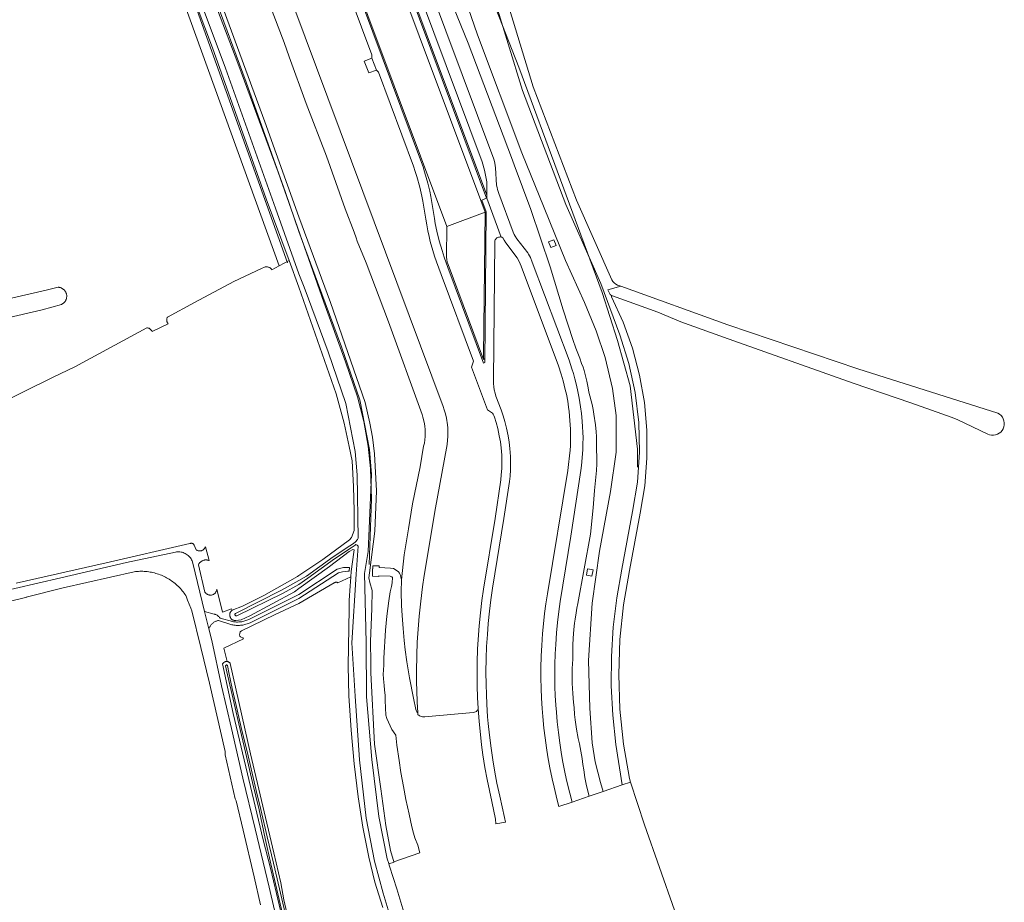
# Model space of a CAD drawing. Header units: metres. Extents: x 250001 to 257773, y 598992 to 609118.
# Tile 266 of 656: x 254890 to 255279, y 599622 to 599971. Entities that reach past the tile are written whole.
import ezdxf
from ezdxf.lldxf.tags import DXFTag

# ---------------------------------------------------------------- set-up
doc = ezdxf.new("R2010")
doc.units = ezdxf.units.M
for name, color, linetype, lineweight in [('B-WE-GR-BOUWLAND-GV', 252, 'Continuous', 13), ('B-WE-GR-GRAS-GV', 252, 'Continuous', 13), ('B-WE-GR-GROENVOORZIENING-GV', 252, 'Continuous', 18), ('B-WE-GW-TALUD_KRUIN-G', 252, 'Continuous', 18), ('B-WE-KG-GRENS_PERCEEL-G', 150, 'KG-PERCEEL', 18), ('B-WE-OG-WATER-GV', 252, 'Continuous', 18), ('B-WE-OG-WATER_SLOOT-GV', 252, 'Continuous', 18), ('B-WE-VH-VERHARDING_GESLOTEN-GV', 252, 'Continuous', 18), ('B-WE-VH-VERHARDING_GRASBETONSTEEN-GV', 252, 'Continuous', 18), ('B-WE-VH-VERHARDING_HALFVERHARDING-GV', 252, 'Continuous', 18), ('B-WE-VH-VERHARDING_OPEN-GV', 252, 'Continuous', 18), ('X-XX-AL-REFERENTIE-G', 7, 'Continuous', 18)]:
    doc.layers.add(name, color=color, linetype=linetype, lineweight=lineweight)
doc.styles.get("Standard").update_dxf_attribs({"font": 'NLCS-ISO.ttf'})
tags = doc.linetypes.add('KG-PERCEEL', pattern='A,5.5,-2,["P",Standard,S=1.8,R=0,X=-0.5,Y=-0.9],-2,5.5,-2,[5,NLCS.SHX,S=0.75,R=0,X=0,Y=0],-2', length=19).pattern_tags.tags
tags[6] = DXFTag(74, 10)

# ---------------------------------------------------------------- blocks, each defined once
blk = doc.blocks.new('BS2021-132-Xref-KAD-20210617')
at = {"layer": 'B-WE-KG-GRENS_PERCEEL-G', "flags": 128}
for points in [[(254990.49, 600194.03), (255018, 600128), (255087, 599952), (255120, 599863), (255126, 599844), (255131, 599826), (255134, 599801), (255134, 599799.433), (255134, 599793.851)], [(255027.791, 599755.457), (255028.713, 599781.249), (255028.285, 599793.413), (255027.429, 599802.184), (255025.718, 599812.024), (255023.151, 599821.65), (255018.445, 599835.555), (255009.888, 599859.086), (254991.84, 599910.523), (254975.848, 599953.673), (254951.69, 600017.089), (254927.871, 600078.365), (254913.111, 600116.657), (254895.599, 600159.034)], [(254909.432, 600105.863), (254911.312, 600101.11), (254951.475, 599997.779), (254995.518, 599874.685)]]:
    blk.add_lwpolyline(points, dxfattribs=at)
blk = doc.blocks.new('BS2021-132-Xref-BGT-GRIJS-20210617-aangepast')
at = {"layer": 'B-WE-GR-BOUWLAND-GV', "flags": 128}
for points in [[(254844.203, 599851.091), (254900.045, 599863.867), (254904.68, 599865.052), (254904.719, 599865.05), (254904.957, 599865.031), (254905.194, 599864.996), (254905.428, 599864.946), (254905.657, 599864.88), (254905.882, 599864.799), (254906.101, 599864.702), (254906.313, 599864.592), (254906.517, 599864.467), (254906.713, 599864.33), (254906.898, 599864.179), (254907.074, 599864.016), (254907.238, 599863.842), (254907.39, 599863.657), (254907.529, 599863.463), (254907.655, 599863.26), (254907.767, 599863.049), (254907.865, 599862.83), (254907.948, 599862.606), (254908.015, 599862.377), (254908.068, 599862.144), (254908.104, 599861.907), (254908.125, 599861.669), (254908.13, 599861.43), (254908.118, 599861.191), (254908.091, 599860.954), (254908.048, 599860.718), (254907.989, 599860.486), (254907.915, 599860.259), (254907.826, 599860.037), (254907.722, 599859.822), (254907.604, 599859.614), (254907.473, 599859.414), (254907.328, 599859.224), (254907.171, 599859.043), (254907.003, 599858.874), (254906.823, 599858.716), (254906.633, 599858.571), (254906.434, 599858.438), (254906.227, 599858.319), (254906.012, 599858.215), (254898.447, 599856.145), (254846.728, 599844.109)], [(254868.664, 599812.448), (254891.274, 599823.852), (254902.752, 599829.455), (254911.317, 599833.537), (254939.757, 599849.003), (254939.947, 599848.994), (254940.137, 599848.968), (254940.323, 599848.927), (254940.506, 599848.871), (254940.683, 599848.799), (254940.854, 599848.713), (254941.018, 599848.613), (254941.173, 599848.5), (254941.318, 599848.374), (254941.452, 599848.236), (254941.575, 599848.088), (254941.685, 599847.93), (254941.782, 599847.764), (254941.865, 599847.589), (254941.882, 599847.543), (254948.213, 599850.635), (254948.103, 599850.796), (254948.003, 599850.97), (254947.916, 599851.152), (254947.844, 599851.339), (254947.786, 599851.53), (254947.744, 599851.725), (254947.717, 599851.922), (254947.705, 599852.12), (254947.71, 599852.317), (254947.73, 599852.513), (254947.765, 599852.706), (254947.816, 599852.895), (254947.882, 599853.078), (254947.944, 599853.218), (254958.699, 599859.049), (254974.258, 599867.274), (254985.134, 599872.421), (254986.385, 599873.023), (254986.586, 599873.071), (254986.79, 599873.103), (254986.995, 599873.12), (254987.202, 599873.12), (254987.408, 599873.105), (254987.612, 599873.074), (254987.813, 599873.027), (254988.01, 599872.964), (254988.201, 599872.887), (254988.386, 599872.795), (254988.563, 599872.688), (254988.731, 599872.569), (254988.89, 599872.437), (254989.038, 599872.293), (254989.174, 599872.138), (254989.299, 599871.972), (254992.198, 599873.518), (254947.412, 599997.177)]]:
    blk.add_lwpolyline(points, dxfattribs=at)
at = {"layer": 'B-WE-GR-GRAS-GV', "flags": 128}
for points in [[(254947.412, 599997.177), (254992.198, 599873.518), (254996.08, 599875.589), (254986.981, 599900.04), (254965.859, 599959.713), (254950.636, 600000)], [(254970.629, 600049.052), (255057.053, 599817.933), (255057.511, 599816.597), (255057.97, 599815.041), (255058.391, 599813.3), (255058.786, 599810.675), (255058.876, 599809.399), (255058.922, 599807.93), (255058.89, 599806.079), (255058.786, 599804.534), (255058.6, 599802.907), (255058.368, 599801.459), (255053.995, 599777.888), (255049.586, 599751.027), (255048.919, 599746.598), (255048.188, 599740.918), (255047.563, 599734.95), (255047.147, 599729.884), (255046.833, 599724.742), (255046.623, 599719.505), (255046.518, 599713.072), (255046.539, 599708.983), (255046.609, 599705.522), (255046.77, 599701.102), (255047.005, 599696.767), (255047.052, 599696.041), (255047.404, 599695.792), (255047.745, 599695.602), (255048.858, 599695.248), (255049.193, 599695.209), (255049.806, 599695.213), (255068.944, 599696.892), (255069.517, 599696.983), (255069.887, 599697.133), (255070.219, 599697.355), (255070.501, 599697.638), (255070.721, 599697.971), (255070.871, 599698.342), (255070.916, 599698.535), (255070.691, 599702.869), (255070.543, 599707.497), (255070.492, 599712.411), (255070.539, 599716.86), (255070.702, 599721.937), (255070.901, 599725.75), (255071.29, 599731.104), (255071.797, 599736.337), (255072.387, 599741.247), (255073.011, 599745.652), (255077.579, 599773.551), (255079.85, 599788.842), (255080.064, 599790.889), (255080.231, 599793.383), (255080.289, 599795.4), (255080.278, 599797.274), (255080.222, 599798.621), (255079.988, 599801.535), (255079.685, 599803.911), (255079.268, 599806.338), (255078.643, 599809.162), (255077.984, 599811.586), (255077.321, 599813.679), (255077.069, 599814.378), (255076.829, 599814.819), (255076.519, 599815.214), (255076.147, 599815.551), (255074.621, 599816.54), (255068.319, 599833.397), (255069.024, 599835.795), (255056.216, 599870.052), (255054.365, 599875.101), (255053.634, 599877.309), (255052.961, 599879.511), (255051.983, 599883.093), (255051.508, 599885.049), (255051.009, 599887.323), (255050.549, 599889.681), (255050.168, 599891.913), (255049.58, 599895.869), (255049.019, 599899.062), (255048.616, 599901.046), (255047.775, 599904.654), (255046.621, 599908.837), (255046.028, 599910.749), (255045.294, 599912.944), (255031.429, 599950.11), (255030.621, 599950.917), (255027.623, 599949.796), (255025.872, 599954.48), (255028.869, 599955.6), (255028.856, 599956.991), (254992.788, 600053.454)], [(254994.764, 600058.151), (255048.116, 599915.457), (255049.093, 599912.628), (255049.702, 599910.712), (255050.371, 599908.436), (255050.973, 599906.196), (255051.739, 599902.989), (255052.166, 599900.959), (255052.608, 599898.597), (255053.595, 599892.233), (255053.953, 599890.232), (255054.567, 599887.245), (255055.509, 599883.358), (255056.607, 599879.512), (255057.442, 599876.917), (255058.896, 599872.877), (255073.034, 599835.062), (255073.503, 599835.237), (255074.139, 599894.815), (255072.375, 599899.535), (255071.906, 599899.36), (255073.638, 599894.727), (255073.043, 599837.91), (255073.082, 599837.313), (255073.175, 599836.595), (255073.017, 599836.536), (255058.991, 599874.049), (255058.71, 599874.94), (255058.504, 599875.955), (255058.409, 599876.96), (255058.521, 599889.073), (254996.065, 600056.11)], [(254984.922, 599986.093), (254994.137, 599961.784), (254996.159, 599956.135), (255002.91, 599937.666), (255010.961, 599916.844), (255018.233, 599896.089), (255021.878, 599886.779), (255022.659, 599884.589), (255023.086, 599883.288), (255026.625, 599874.68), (255035.418, 599851.307), (255048.745, 599814.691), (255049.076, 599813.667), (255049.456, 599812.228), (255049.71, 599810.973), (255049.847, 599810.057), (255049.961, 599808.734), (255049.995, 599807.406), (255049.949, 599806.079), (255049.823, 599804.757), (255049.618, 599803.444), (255049.334, 599802.147), (255047.959, 599793.976), (255044.979, 599779.367), (255043.285, 599769.514), (255041.604, 599759.187), (255040.528, 599749.334), (255040.452, 599744.664), (255040.614, 599739.26), (255040.817, 599735.265), (255041.191, 599730.082), (255041.643, 599725.397), (255042.059, 599721.658), (255042.669, 599716.954), (255043.698, 599710.607), (255045.264, 599702.515), (255046.223, 599698.097), (255046.688, 599697.148), (255047.005, 599696.767), (255046.77, 599701.102), (255046.609, 599705.522), (255046.539, 599708.983), (255046.518, 599713.072), (255046.623, 599719.505), (255046.833, 599724.742), (255047.147, 599729.884), (255047.563, 599734.95), (255048.188, 599740.918), (255048.919, 599746.598), (255049.586, 599751.027), (255053.995, 599777.888), (255058.368, 599801.459), (255058.6, 599802.907), (255058.786, 599804.534), (255058.89, 599806.079), (255058.922, 599807.93), (255058.876, 599809.399), (255058.786, 599810.675), (255058.391, 599813.3), (255057.97, 599815.041), (255057.511, 599816.597), (255057.053, 599817.933), (254970.629, 600049.052)], [(254965.853, 599986.915), (254986.515, 599930.484), (255000, 599892.83), (255012.511, 599859.011), (255026.158, 599819.533), (255028.107, 599811.237), (255029.065, 599805.808), (255029.863, 599799.21), (255030.709, 599784.559), (255030.075, 599768.535), (255027.922, 599752.156), (255027.654, 599750.117), (255027.998, 599748.355), (255028.985, 599745.196), (255028.897, 599738.023), (255028.372, 599724.998), (255028.418, 599716.477), (255028.44, 599712.553), (255029.853, 599684.352), (255032.347, 599666.752), (255034.438, 599652.159), (255036.222, 599642.4), (255036.506, 599641.44), (255037.391, 599638.442), (255037.548, 599637.911), (255047.864, 599641.434), (255047.012, 599644.485), (255045.842, 599647.376), (255045.296, 599649.202), (255044.689, 599651.685), (255043.555, 599656.668), (255042.327, 599662.492), (255041.328, 599667.611), (255040.326, 599673.218), (255039.592, 599677.915), (255038.764, 599684.008), (255038.32, 599687.927), (255036.699, 599690.146), (255034.718, 599694.548), (255034.429, 599695.882), (255034.118, 599701.684), (255034.051, 599703.708), (255033.889, 599705.722), (255033.683, 599707.719), (255033.537, 599708.803), (255033.315, 599711.978), (255033.577, 599715.628), (255033.537, 599718.326), (255034.293, 599729.503), (255034.814, 599734.961), (255035.591, 599741.087), (255036.112, 599744.641), (255036.587, 599746.733), (255036.845, 599748.109), (255037.039, 599750.258), (255036.71, 599750.569), (255036.362, 599750.739), (255036.033, 599750.804), (255031.586, 599750.979), (255031.574, 599750.684), (255029.053, 599750.783), (255029.101, 599752.01), (255029.103, 599752.069), (255029.135, 599752.869), (255029.166, 599753.668), (255029.17, 599753.763), (255029.22, 599754.95), (255031.738, 599754.851), (255031.712, 599754.175), (255036.272, 599753.995), (255037.353, 599753.782), (255038.498, 599753.224), (255039.326, 599752.509), (255039.753, 599751.964), (255040.049, 599751.451), (255040.528, 599749.334), (255041.604, 599759.187), (255043.285, 599769.514), (255044.979, 599779.367), (255047.959, 599793.976), (255049.334, 599802.147), (255049.618, 599803.444), (255049.823, 599804.757), (255049.949, 599806.079), (255049.995, 599807.406), (255049.961, 599808.734), (255049.847, 599810.057), (255049.71, 599810.973), (255049.456, 599812.228), (255049.076, 599813.667), (255048.745, 599814.691), (255035.418, 599851.307), (255026.625, 599874.68), (255023.086, 599883.288), (255022.659, 599884.589), (255021.878, 599886.779), (255018.233, 599896.089), (255010.961, 599916.844), (255002.91, 599937.666), (254996.159, 599956.135), (254994.137, 599961.784), (254984.922, 599986.093)]]:
    blk.add_lwpolyline(points, dxfattribs=at)
for points in [[(254982.944, 600132.08), (254968.031, 600125.905), (254974.512, 600110.071), (254981.243, 600093.454), (254988.075, 600076.399), (254994.527, 600060.117), (254996.065, 600056.11), (255058.521, 599889.073), (255073.638, 599894.727), (255071.906, 599899.36), (255011.183, 600061.762), (255009.543, 600066.035), (255003.069, 600082.373), (254996.213, 600099.485), (254989.461, 600116.158)], [(254985.254, 600133.036), (254982.944, 600132.08), (254989.461, 600116.158), (254996.213, 600099.485), (255003.069, 600082.373), (255009.543, 600066.035), (255011.183, 600061.762), (255071.906, 599899.36), (255072.375, 599899.535), (255074.248, 599900.235), (255012.573, 600065.163), (255006.138, 600081.422), (254998.635, 600100.165), (254991.417, 600117.981)]]:
    blk.add_lwpolyline(points, close=True, dxfattribs=at)
at = {"layer": 'B-WE-GR-GROENVOORZIENING-GV', "flags": 128}
for points in [[(254878.32, 599743.77), (254905.823, 599750.131), (254931.833, 599756.205), (254951.101, 599760.314), (254951.545, 599760.391), (254951.994, 599760.434), (254952.445, 599760.441), (254952.895, 599760.415), (254953.341, 599760.353), (254953.782, 599760.257), (254954.214, 599760.128), (254954.635, 599759.966), (254955.042, 599759.772), (254955.432, 599759.547), (254955.805, 599759.293), (254956.156, 599759.011), (254956.485, 599758.703), (254956.789, 599758.37), (254957.067, 599758.015), (254957.317, 599757.639), (254957.536, 599757.246), (254957.725, 599756.836), (254958.006, 599755.98), (254962.691, 599736.788), (254966.503, 599735.828), (254966.668, 599735.779), (254966.912, 599735.693), (254967.15, 599735.592), (254967.38, 599735.476), (254967.604, 599735.347), (254967.819, 599735.203), (254968.025, 599735.047), (254968.22, 599734.878), (254968.405, 599734.698), (254968.578, 599734.506), (254968.74, 599734.304), (254968.831, 599734.173), (254973.696, 599732.857), (254974.081, 599732.792), (254974.495, 599732.739), (254974.911, 599732.701), (254975.329, 599732.68), (254975.747, 599732.674), (254976.164, 599732.685), (254976.581, 599732.711), (254976.997, 599732.753), (254977.411, 599732.811), (254977.822, 599732.885), (254978.23, 599732.975), (254980.11, 599733.735), (255000, 599743.622), (255015.124, 599753.53), (255017.572, 599754.187), (255019.975, 599754.262), (255019.928, 599752.745), (255019.367, 599752.756), (255017.179, 599752.55), (255015.712, 599752.145), (255000, 599741.984), (254980.695, 599732.356), (254980.293, 599732.187), (254979.885, 599732.033), (254979.471, 599731.894), (254979.052, 599731.771), (254978.63, 599731.662), (254978.203, 599731.57), (254977.774, 599731.493), (254977.342, 599731.431), (254976.908, 599731.386), (254976.473, 599731.357), (254976.037, 599731.343), (254975.6, 599731.346), (254975.164, 599731.365), (254974.729, 599731.399), (254974.296, 599731.449), (254973.865, 599731.516), (254973.452, 599731.595), (254968.199, 599733.282), (254967.945, 599733.228), (254967.672, 599733.155), (254967.404, 599733.066), (254967.141, 599732.962), (254966.885, 599732.843), (254966.636, 599732.71), (254966.394, 599732.563), (254966.162, 599732.403), (254965.939, 599732.229), (254965.726, 599732.044), (254965.523, 599731.846), (254965.333, 599731.638), (254965.154, 599731.419), (254964.988, 599731.19), (254964.835, 599730.953), (254964.696, 599730.707), (254964.572, 599730.453), (254964.461, 599730.193), (254964.366, 599729.927), (254965.473, 599725.394), (254969.356, 599707.448), (254973.365, 599690.61), (254977.818, 599670.968), (254982.665, 599650.92), (254988.228, 599627.82), (254992.788, 599607.875)], [(254993.219, 599616.326), (254991.079, 599625.329), (254988.691, 599635.327), (254985.824, 599646.587), (254973.977, 599696.512), (254969.783, 599716.158), (254969.873, 599716.301), (254969.976, 599716.436), (254970.091, 599716.56), (254970.217, 599716.672), (254970.353, 599716.773), (254970.498, 599716.859), (254970.651, 599716.932), (254970.81, 599716.99), (254970.973, 599717.033), (254971.141, 599717.06), (254971.309, 599717.071), (254971.478, 599717.067), (254971.557, 599717.057), (254970.31, 599722.37), (254978.113, 599726.025), (254977.782, 599726.454), (254977.199, 599726.625), (254976.942, 599726.84), (254976.665, 599727.105), (254976.538, 599727.618), (254976.568, 599728.192), (254976.795, 599728.748), (254977.241, 599729.152), (254981.42, 599731.225), (254990.569, 599735.613), (255000, 599739.988), (255013.986, 599748.153), (255014.096, 599748.234), (255014.215, 599748.302), (255014.341, 599748.355), (255014.473, 599748.393), (255014.608, 599748.415), (255014.744, 599748.422), (255014.88, 599748.413), (255015.015, 599748.387), (255015.146, 599748.347), (255015.27, 599748.291), (255015.382, 599748.225), (255020.494, 599750.48), (255020.633, 599752.642), (255021.693, 599760.234), (255021.852, 599761.186), (255021.266, 599761.34), (255019.937, 599760.586), (255012.049, 599754.592), (255000, 599745.878), (254998.28, 599744.634), (254980.623, 599735.06), (254977.208, 599733.535), (254974.98, 599733.227), (254974.903, 599733.225), (254974.713, 599733.233), (254974.524, 599733.257), (254974.337, 599733.296), (254974.155, 599733.351), (254973.977, 599733.421), (254973.807, 599733.506), (254973.644, 599733.604), (254973.489, 599733.716), (254973.345, 599733.841), (254973.212, 599733.977), (254973.09, 599734.124), (254972.981, 599734.28), (254972.886, 599734.446), (254972.805, 599734.618), (254972.739, 599734.797), (254972.688, 599734.98), (254972.652, 599735.168), (254972.632, 599735.357), (254972.629, 599735.548), (254972.641, 599735.738), (254972.669, 599735.926), (254972.713, 599736.112), (254972.772, 599736.293), (254972.846, 599736.469), (254972.935, 599736.637), (254973.037, 599736.798), (254973.153, 599736.95), (254973.281, 599737.091), (254973.42, 599737.221), (254973.57, 599737.339), (254973.376, 599737.933), (254969.753, 599736.577), (254967.631, 599745.161), (254967.503, 599745.632), (254967.495, 599745.547), (254967.462, 599745.348), (254967.414, 599745.152), (254967.351, 599744.96), (254967.272, 599744.774), (254967.179, 599744.595), (254967.073, 599744.423), (254966.953, 599744.26), (254966.82, 599744.108), (254966.676, 599743.966), (254966.521, 599743.837), (254966.357, 599743.72), (254966.183, 599743.616), (254966.002, 599743.526), (254965.815, 599743.451), (254965.622, 599743.391), (254965.425, 599743.347), (254965.225, 599743.318), (254965.023, 599743.305), (254964.821, 599743.308), (254964.62, 599743.327), (254964.421, 599743.362), (254964.225, 599743.413), (254964.034, 599743.479), (254963.849, 599743.56), (254963.671, 599743.655), (254963.501, 599743.764), (254963.34, 599743.886), (254963.189, 599744.02), (254963.05, 599744.166), (254962.922, 599744.323), (254962.807, 599744.489), (254960.229, 599755.269), (254960.324, 599755.474), (254960.433, 599755.672), (254960.556, 599755.861), (254960.692, 599756.042), (254960.84, 599756.212), (254961.001, 599756.371), (254961.172, 599756.519), (254961.353, 599756.654), (254961.543, 599756.776), (254961.741, 599756.885), (254961.946, 599756.978), (254962.158, 599757.058), (254962.375, 599757.122), (254962.595, 599757.17), (254962.819, 599757.203), (254963.044, 599757.22), (254963.27, 599757.221), (254963.496, 599757.206), (254963.72, 599757.175), (254963.941, 599757.128), (254964.158, 599757.066), (254964.37, 599756.988), (254964.435, 599756.961), (254962.974, 599762.356), (254962.951, 599762.295), (254962.873, 599762.117), (254962.78, 599761.945), (254962.674, 599761.782), (254962.555, 599761.628), (254962.423, 599761.484), (254962.28, 599761.352), (254962.127, 599761.231), (254961.965, 599761.124), (254961.794, 599761.03), (254961.616, 599760.951), (254961.432, 599760.886), (254961.243, 599760.837), (254961.051, 599760.804), (254960.857, 599760.786), (254960.663, 599760.784), (254960.468, 599760.798), (254960.276, 599760.829), (254960.086, 599760.874), (254959.901, 599760.936), (254959.722, 599761.012), (254959.549, 599761.102), (254959.385, 599761.207), (254958.525, 599763.076), (254958.478, 599763.176), (254958.406, 599763.295), (254958.321, 599763.405), (254958.224, 599763.504), (254958.116, 599763.592), (254957.998, 599763.667), (254957.873, 599763.728), (254957.742, 599763.774), (254957.606, 599763.804), (254957.467, 599763.819), (254957.328, 599763.818), (254957.19, 599763.801), (254957.055, 599763.769), (254956.924, 599763.721), (254956.8, 599763.658), (254923.753, 599756.06), (254888.082, 599747.98)]]:
    blk.add_lwpolyline(points, dxfattribs=at)
at = {"layer": 'B-WE-GW-TALUD_KRUIN-G', "flags": 128}
for points in [[(255062.196, 599989.366), (255070.672, 599964.808), (255088.212, 599918.135), (255097.006, 599896.38), (255105.509, 599875.672), (255113.034, 599859.04), (255117.632, 599847.843), (255121.113, 599837.285), (255124.042, 599824.957), (255125.483, 599814.3), (255125.525, 599799.79), (255123.216, 599784.302), (255118.937, 599760.683), (255116.076, 599740.115), (255114.618, 599717.508), (255115.073, 599698.652), (255116.027, 599684.921), (255117.26, 599677.376), (255119.36, 599669.237), (255120.386, 599665.675)], [(255020.137, 600068.09), (255077.134, 599915.648), (255077.404, 599914.703), (255077.526, 599914.139), (255077.744, 599912.266), (255078.226, 599905.366), (255078.364, 599904.516), (255078.556, 599903.701), (255079.103, 599902.097), (255084.813, 599886.833), (255085.211, 599885.94), (255085.557, 599885.294), (255086.228, 599884.251), (255090.506, 599878.603), (255090.87, 599878.079), (255091.571, 599876.866), (255092.336, 599875.017), (255106.857, 599836.174), (255108.019, 599832.79), (255108.591, 599830.936), (255109.182, 599828.846), (255109.7, 599826.828), (255110.25, 599824.433), (255110.892, 599821.131), (255111.446, 599817.807), (255111.796, 599815.167), (255112.103, 599812.074), (255112.253, 599809.886), (255112.349, 599807.694), (255112.39, 599805.499), (255112.374, 599803.173), (255112.301, 599800.955), (255112.082, 599797.579), (255111.772, 599794.539), (255111.51, 599792.541), (255107.589, 599766.599), (255103.355, 599740.726), (255102.81, 599736.817), (255102.301, 599732.489), (255101.909, 599728.365), (255101.579, 599723.797), (255101.39, 599720.058), (255101.267, 599715.936), (255101.232, 599712.153), (255101.304, 599707.02), (255101.429, 599703.582), (255101.637, 599699.811), (255101.84, 599697.017), (255102.178, 599693.252), (255102.655, 599688.954), (255103.194, 599684.912), (255103.909, 599680.346), (255104.46, 599677.236), (255105.369, 599672.658), (255106.037, 599669.619), (255107.162, 599664.958), (255108.085, 599661.473)], [(255073.638, 599894.727), (255071.906, 599899.36), (255011.183, 600061.762), (255009.543, 600066.035), (255003.069, 600082.373), (254996.213, 600099.485), (254989.461, 600116.158), (254982.944, 600132.08)], [(254985.525, 600133.691), (254992.239, 600117.289), (254998.996, 600100.606), (255005.856, 600083.483), (255012.334, 600067.135), (255013.993, 600062.813), (255074.344, 599901.406)], [(255047.005, 599696.767), (255046.77, 599701.102), (255046.609, 599705.522), (255046.539, 599708.983), (255046.518, 599713.072), (255046.623, 599719.505), (255046.833, 599724.742), (255047.147, 599729.884), (255047.563, 599734.95), (255048.188, 599740.918), (255048.919, 599746.598), (255049.586, 599751.027), (255053.995, 599777.888), (255058.368, 599801.459), (255058.6, 599802.907), (255058.786, 599804.534), (255058.89, 599806.079), (255058.922, 599807.93), (255058.876, 599809.399), (255058.786, 599810.675), (255058.391, 599813.3), (255057.97, 599815.041), (255057.511, 599816.597), (255057.053, 599817.933), (254970.629, 600049.052)]]:
    blk.add_lwpolyline(points, dxfattribs=at)
at = {"layer": 'B-WE-OG-WATER-GV', "flags": 128}
blk.add_lwpolyline([(255081.412, 599981.209), (255092.66, 599944.293), (255109.768, 599899.456), (255123.757, 599868.038), (255124.2, 599867.362), (255124.745, 599866.767), (255125.38, 599866.267), (255126.086, 599865.876), (255127.326, 599865.414), (255169.714, 599850.241), (255221.129, 599832.775), (255276.506, 599815.224), (255277.191, 599814.813), (255277.794, 599814.289), (255278.297, 599813.668), (255278.685, 599812.97), (255278.946, 599812.215), (255279.072, 599811.427), (255279.06, 599810.628), (255278.91, 599809.844), (255278.626, 599809.097), (255278.217, 599808.411), (255277.695, 599807.806), (255277.077, 599807.301), (255276.38, 599806.91), (255275.626, 599806.646), (255274.838, 599806.517), (255274.04, 599806.526), (255273.255, 599806.674), (255272.507, 599806.955), (255260.437, 599812.732), (255259.431, 599813.17), (255258.409, 599813.571), (255242.136, 599819.28), (255219.258, 599827.074), (255167.964, 599845.241), (255151.125, 599851.315), (255141.995, 599855.153), (255124.031, 599861.667), (255123.855, 599861.628), (255123.726, 599861.477), (255123.719, 599861.279), (255128.294, 599851.237), (255131.987, 599840.891), (255134.789, 599830.27), (255136.681, 599819.449), (255137.649, 599808.507), (255137.686, 599797.522), (255136.793, 599786.574), (255134.974, 599775.741), (255130.733, 599753.057), (255128.389, 599739.462), (255126.979, 599725.738), (255126.511, 599711.95), (255126.986, 599698.162), (255128.403, 599684.439), (255130.755, 599670.845), (255131.232, 599669.379), (255136.72, 599652.541), (255184.164, 599517.499)], dxfattribs=at)
at = {"layer": 'B-WE-OG-WATER_SLOOT-GV', "flags": 128}
for points in [[(254997.768, 599599.218), (254988.927, 599637.048), (254986.622, 599647.093), (254984.234, 599658.473), (254981.682, 599669.174), (254978.881, 599681.203), (254976.17, 599692.398), (254974.704, 599698.714), (254973.212, 599705.538), (254971.782, 599711.811), (254971.008, 599715.351), (254971.021, 599715.439), (254971.054, 599715.51), (254971.101, 599715.572), (254971.16, 599715.624), (254971.227, 599715.662), (254971.301, 599715.686), (254971.379, 599715.694), (254971.456, 599715.686), (254971.53, 599715.663), (254971.598, 599715.625), (254971.657, 599715.574), (254971.681, 599715.542), (254972.297, 599712.716), (254973.646, 599706.432), (254975.125, 599699.659), (254977.48, 599689.233), (254979.514, 599681.42), (254983.122, 599666.109), (254984.927, 599658.519), (254987.409, 599647.776), (254989.9, 599637.275), (254998.739, 599599.455)], [(255040.106, 599603.125), (255033.275, 599625.473), (255029.902, 599638.176), (255026.547, 599655.184), (255023.964, 599678.179), (255022.213, 599703.304), (255020.96, 599724.5), (255022.641, 599751.645), (255023.434, 599762.606), (255023.084, 599763.006), (255022.574, 599763.305), (255022.204, 599763.016), (255020.724, 599761.97), (255014.031, 599757.686), (255003.555, 599750.036), (255000, 599747.462), (254993.729, 599744.062), (254975.378, 599735.102), (254975.268, 599735.105), (254975.159, 599735.124), (254975.054, 599735.159), (254974.955, 599735.209), (254974.865, 599735.272), (254974.784, 599735.348), (254974.715, 599735.434), (254974.66, 599735.53), (254974.644, 599735.653), (254974.652, 599735.795), (254974.719, 599735.918), (254974.858, 599736.019), (254974.962, 599736.077), (254993.089, 599745.307), (255000, 599749.054), (255003.024, 599750.807), (255013.503, 599758.459), (255020.201, 599762.747), (255021.646, 599763.767), (255022.406, 599764.36), (255023.141, 599765.256), (255023.398, 599765.865), (255023.078, 599790.913), (255022.302, 599800.064), (255018.577, 599819.045), (255011.512, 599839.571), (255002.104, 599865.119), (255000, 599870.285), (254990.769, 599896.371), (254970.912, 599951.672), (254952.917, 600000)], [(254966.365, 599980.84), (254979.119, 599946.158), (254994.624, 599902.555), (255000, 599887.143), (255007.408, 599867.056), (255016.832, 599841.466), (255024.043, 599820.515), (255027.903, 599800.849), (255028.734, 599791.029), (255027.411, 599760.519), (255025.915, 599751.899), (255026.606, 599724.585), (255026.71, 599703.134), (255028.823, 599678.292), (255031.623, 599655.784), (255034.932, 599638.98), (255035.511, 599637.144), (255035.536, 599637.066), (255037.619, 599637.669), (255037.571, 599637.832), (255037.548, 599637.911), (255037.391, 599638.442), (255036.506, 599641.44), (255036.222, 599642.4), (255034.438, 599652.159), (255032.347, 599666.752), (255029.853, 599684.352), (255028.44, 599712.553), (255028.418, 599716.477), (255028.372, 599724.998), (255028.897, 599738.023), (255028.985, 599745.196), (255027.998, 599748.355), (255027.654, 599750.117), (255027.922, 599752.156), (255030.075, 599768.535), (255030.709, 599784.559), (255029.863, 599799.21), (255029.065, 599805.808), (255028.107, 599811.237), (255026.158, 599819.533), (255012.511, 599859.011), (255000, 599892.83), (254986.515, 599930.484), (254965.853, 599986.915)], [(254950.636, 600000), (254965.859, 599959.713), (254986.981, 599900.04), (254996.08, 599875.589), (255000, 599865.053), (255014.668, 599822.926), (255017.875, 599811.277), (255019.885, 599802.028), (255021.06, 599796.377), (255021.523, 599786.269), (255021.844, 599776.602), (255021.823, 599768.843), (255020.837, 599766.073), (255020.04, 599765.147), (255009.405, 599757.376), (255000, 599751.122), (254999.381, 599750.711), (254986.129, 599743.147), (254977.664, 599739.006), (254973.57, 599737.339), (254973.42, 599737.221), (254973.281, 599737.091), (254973.153, 599736.95), (254973.037, 599736.798), (254972.935, 599736.637), (254972.846, 599736.469), (254972.772, 599736.293), (254972.713, 599736.112), (254972.669, 599735.926), (254972.641, 599735.738), (254972.629, 599735.548), (254972.632, 599735.357), (254972.652, 599735.168), (254972.688, 599734.98), (254972.739, 599734.797), (254972.805, 599734.618), (254972.886, 599734.446), (254972.981, 599734.28), (254973.09, 599734.124), (254973.212, 599733.977), (254973.345, 599733.841), (254973.489, 599733.716), (254973.644, 599733.604), (254973.807, 599733.506), (254973.977, 599733.421), (254974.155, 599733.351), (254974.337, 599733.296), (254974.524, 599733.257), (254974.713, 599733.233), (254974.903, 599733.225), (254974.98, 599733.227), (254977.208, 599733.535), (254980.623, 599735.06), (254998.28, 599744.634), (255000, 599745.878), (255012.049, 599754.592), (255019.937, 599760.586), (255021.266, 599761.34), (255021.852, 599761.186), (255021.693, 599760.234), (255020.633, 599752.642), (255020.494, 599750.48), (255020.368, 599748.522), (255020.248, 599747.016), (255019.825, 599741.219), (255019.897, 599737.87), (255019.507, 599715.313), (255019.683, 599703.527), (255020.666, 599689.914), (255021.894, 599676.562), (255023.45, 599663.584), (255025.342, 599651.5), (255027.592, 599639.715), (255030.029, 599629.803), (255033.161, 599619.734)], [(254996.316, 599613.098), (254994.054, 599622.851), (254992.872, 599629.526), (254990.04, 599641.455), (254980.844, 599680.553), (254972.839, 599716.264), (254972.774, 599716.357), (254972.666, 599716.487), (254972.546, 599716.607), (254972.416, 599716.714), (254972.276, 599716.809), (254972.128, 599716.891), (254971.972, 599716.957), (254971.811, 599717.009), (254971.646, 599717.046), (254971.557, 599717.057), (254971.478, 599717.067), (254971.309, 599717.071), (254971.141, 599717.06), (254970.973, 599717.033), (254970.81, 599716.99), (254970.651, 599716.932), (254970.498, 599716.859), (254970.353, 599716.773), (254970.217, 599716.672), (254970.091, 599716.56), (254969.976, 599716.436), (254969.873, 599716.301), (254969.783, 599716.158), (254973.977, 599696.512), (254985.824, 599646.587), (254988.691, 599635.327), (254991.079, 599625.329), (254993.219, 599616.326)], [(255045.496, 599604.81), (255038.667, 599627.148), (255035.813, 599636.19), (255035.536, 599637.066), (255035.511, 599637.144), (255034.932, 599638.98), (255031.623, 599655.784), (255028.823, 599678.292), (255026.71, 599703.134), (255026.606, 599724.585), (255025.915, 599751.899), (255027.411, 599760.519), (255028.734, 599791.029), (255027.903, 599800.849), (255024.043, 599820.515), (255016.832, 599841.466), (255007.408, 599867.056), (255000, 599887.143), (254994.624, 599902.555), (254979.119, 599946.158), (254966.365, 599980.84)], [(254952.917, 600000), (254970.912, 599951.672), (254990.769, 599896.371), (255000, 599870.285), (255002.104, 599865.119), (255011.512, 599839.571), (255018.577, 599819.045), (255022.302, 599800.064), (255023.078, 599790.913), (255023.398, 599765.865), (255023.141, 599765.256), (255022.406, 599764.36), (255021.646, 599763.767), (255020.201, 599762.747), (255013.503, 599758.459), (255003.024, 599750.807), (255000, 599749.054), (254993.089, 599745.307), (254974.962, 599736.077), (254974.858, 599736.019), (254974.719, 599735.918), (254974.652, 599735.795), (254974.644, 599735.653), (254974.66, 599735.53), (254974.715, 599735.434), (254974.784, 599735.348), (254974.865, 599735.272), (254974.955, 599735.209), (254975.054, 599735.159), (254975.159, 599735.124), (254975.268, 599735.105), (254975.378, 599735.102), (254993.729, 599744.062), (255000, 599747.462), (255003.555, 599750.036), (255014.031, 599757.686), (255020.724, 599761.97), (255022.204, 599763.016), (255022.574, 599763.305), (255023.084, 599763.006), (255023.434, 599762.606), (255022.641, 599751.645), (255020.96, 599724.5), (255022.213, 599703.304), (255023.964, 599678.179), (255026.547, 599655.184), (255029.902, 599638.176), (255033.275, 599625.473), (255040.106, 599603.125)], [(254998.739, 599599.455), (254989.9, 599637.275), (254987.409, 599647.776), (254984.927, 599658.519), (254983.122, 599666.109), (254979.514, 599681.42), (254977.48, 599689.233), (254975.125, 599699.659), (254973.646, 599706.432), (254972.297, 599712.716), (254971.681, 599715.542), (254971.657, 599715.574), (254971.598, 599715.625), (254971.53, 599715.663), (254971.456, 599715.686), (254971.379, 599715.694), (254971.301, 599715.686), (254971.227, 599715.662), (254971.16, 599715.624), (254971.101, 599715.572), (254971.054, 599715.51), (254971.021, 599715.439), (254971.008, 599715.351), (254971.782, 599711.811), (254973.212, 599705.538), (254974.704, 599698.714), (254976.17, 599692.398), (254978.881, 599681.203), (254981.682, 599669.174), (254984.234, 599658.473), (254986.622, 599647.093), (254988.927, 599637.048), (254997.768, 599599.218)]]:
    blk.add_lwpolyline(points, dxfattribs=at)
at = {"layer": 'B-WE-VH-VERHARDING_GESLOTEN-GV', "flags": 128}
for points in [[(255049.344, 600005.105), (255066.952, 599961.611), (255084.148, 599916.307), (255085.176, 599913.38), (255091.775, 599895.837), (255099.402, 599873.101), (255104.51, 599856.118), (255108.32, 599844.361), (255109.604, 599840.904), (255111.125, 599836.987), (255111.856, 599834.846), (255112.398, 599833.383), (255112.802, 599832.184), (255113.435, 599829.993), (255113.956, 599827.868), (255114.461, 599825.338), (255114.738, 599823.594), (255115.962, 599818.734), (255116.384, 599816.682), (255116.682, 599814.924), (255117.306, 599810.634), (255117.595, 599807.82), (255117.705, 599806.028), (255117.764, 599803.136), (255117.704, 599800.275), (255117.804, 599798.458), (255117.843, 599796.732), (255117.827, 599795.21), (255117.693, 599792.631), (255116.872, 599784.674), (255116.366, 599777.783), (255115.335, 599767.354), (255110.326, 599739.988), (255109.955, 599738.175), (255109.624, 599736.355), (255109.233, 599733.868), (255109.02, 599732.286), (255108.73, 599729.691), (255108.464, 599726.306), (255108.337, 599723.477), (255108.298, 599720.302), (255108.34, 599717.927), (255108.137, 599714.236), (255108.077, 599710.539), (255108.113, 599708.304), (255108.178, 599706.561), (255108.301, 599704.46), (255108.618, 599700.821), (255108.834, 599698.815), (255109.052, 599696.084), (255109.295, 599693.997), (255109.838, 599690.31), (255110.517, 599686.673), (255110.977, 599684.524), (255112.086, 599678.654), (255112.355, 599676.402), (255112.66, 599674.198), (255113.154, 599671.243), (255113.693, 599668.528), (255114.452, 599665.273), (255114.857, 599663.786), (255120.386, 599665.675), (255119.36, 599669.237), (255117.26, 599677.376), (255116.027, 599684.921), (255115.073, 599698.652), (255114.618, 599717.508), (255116.076, 599740.115), (255118.937, 599760.683), (255123.216, 599784.302), (255125.525, 599799.79), (255125.483, 599814.3), (255124.042, 599824.957), (255121.113, 599837.285), (255117.632, 599847.843), (255113.034, 599859.04), (255105.509, 599875.672), (255097.006, 599896.38), (255088.212, 599918.135), (255070.672, 599964.808), (255062.196, 599989.366)], [(255019.989, 600055.084), (255072.523, 599914.584), (255073.469, 599911.334), (255074.344, 599906.71), (255074.344, 599900.271), (255079.994, 599884.863), (255080.219, 599884.793), (255080.637, 599884.577), (255081.156, 599883.648), (255081.827, 599882.606), (255086.276, 599876.717), (255087.169, 599875.22), (255087.933, 599873.371), (255102.65, 599833.99), (255103.753, 599830.691), (255104.52, 599828.076), (255105.381, 599824.675), (255105.798, 599822.765), (255106.323, 599819.972), (255106.685, 599817.614), (255106.907, 599815.869), (255107.239, 599812.41), (255107.425, 599808.941), (255107.469, 599806.129), (255107.446, 599804.283), (255107.38, 599802.388), (255107.275, 599800.562), (255107.101, 599798.435), (255106.69, 599794.9), (255106.344, 599792.626), (255098.275, 599743.806), (255097.681, 599739.928), (255097.165, 599736.003), (255096.723, 599732.014), (255096.373, 599728.155), (255096.049, 599723.451), (255095.855, 599719.241), (255095.744, 599714.441), (255095.738, 599710.668), (255095.818, 599706.439), (255095.972, 599702.539), (255096.217, 599698.447), (255096.467, 599695.255), (255096.91, 599690.745), (255097.38, 599686.829), (255097.928, 599682.923), (255098.494, 599679.383), (255099.286, 599675.003), (255100.182, 599670.615), (255100.918, 599667.343), (255102.2, 599662.177), (255102.87, 599659.692), (255108.085, 599661.473), (255107.162, 599664.958), (255106.037, 599669.619), (255105.369, 599672.658), (255104.46, 599677.236), (255103.909, 599680.346), (255103.194, 599684.912), (255102.655, 599688.954), (255102.178, 599693.252), (255101.84, 599697.017), (255101.637, 599699.811), (255101.429, 599703.582), (255101.304, 599707.02), (255101.232, 599712.153), (255101.267, 599715.936), (255101.39, 599720.058), (255101.579, 599723.797), (255101.909, 599728.365), (255102.301, 599732.489), (255102.81, 599736.817), (255103.355, 599740.726), (255107.589, 599766.599), (255111.51, 599792.541), (255111.772, 599794.539), (255112.082, 599797.579), (255112.301, 599800.955), (255112.374, 599803.173), (255112.39, 599805.499), (255112.349, 599807.694), (255112.253, 599809.886), (255112.103, 599812.074), (255111.796, 599815.167), (255111.446, 599817.807), (255110.892, 599821.131), (255110.25, 599824.433), (255109.7, 599826.828), (255109.182, 599828.846), (255108.591, 599830.936), (255108.019, 599832.79), (255106.857, 599836.174), (255092.336, 599875.017), (255091.571, 599876.866), (255090.87, 599878.079), (255090.506, 599878.603), (255086.228, 599884.251), (255085.557, 599885.294), (255085.211, 599885.94), (255084.813, 599886.833), (255079.103, 599902.097), (255078.556, 599903.701), (255078.364, 599904.516), (255078.226, 599905.366), (255077.744, 599912.266), (255077.526, 599914.139), (255077.404, 599914.703), (255077.134, 599915.648), (255020.137, 600068.09)], [(255020.137, 600068.09), (255077.134, 599915.648), (255077.404, 599914.703), (255077.526, 599914.139), (255077.744, 599912.266), (255078.226, 599905.366), (255078.364, 599904.516), (255078.556, 599903.701), (255079.103, 599902.097), (255084.813, 599886.833), (255085.211, 599885.94), (255085.557, 599885.294), (255086.228, 599884.251), (255090.506, 599878.603), (255090.87, 599878.079), (255091.571, 599876.866), (255092.336, 599875.017), (255106.857, 599836.174), (255108.019, 599832.79), (255108.591, 599830.936), (255109.182, 599828.846), (255109.7, 599826.828), (255110.25, 599824.433), (255110.892, 599821.131), (255111.446, 599817.807), (255111.796, 599815.167), (255112.103, 599812.074), (255112.253, 599809.886), (255112.349, 599807.694), (255112.39, 599805.499), (255112.374, 599803.173), (255112.301, 599800.955), (255112.082, 599797.579), (255111.772, 599794.539), (255111.51, 599792.541), (255107.589, 599766.599), (255103.355, 599740.726), (255102.81, 599736.817), (255102.301, 599732.489), (255101.909, 599728.365), (255101.579, 599723.797), (255101.39, 599720.058), (255101.267, 599715.936), (255101.232, 599712.153), (255101.304, 599707.02), (255101.429, 599703.582), (255101.637, 599699.811), (255101.84, 599697.017), (255102.178, 599693.252), (255102.655, 599688.954), (255103.194, 599684.912), (255103.909, 599680.346), (255104.46, 599677.236), (255105.369, 599672.658), (255106.037, 599669.619), (255107.162, 599664.958), (255108.085, 599661.473), (255114.857, 599663.786), (255114.452, 599665.273), (255113.693, 599668.528), (255113.154, 599671.243), (255112.66, 599674.198), (255112.355, 599676.402), (255112.086, 599678.654), (255110.977, 599684.524), (255110.517, 599686.673), (255109.838, 599690.31), (255109.295, 599693.997), (255109.052, 599696.084), (255108.834, 599698.815), (255108.618, 599700.821), (255108.301, 599704.46), (255108.178, 599706.561), (255108.113, 599708.304), (255108.077, 599710.539), (255108.137, 599714.236), (255108.34, 599717.927), (255108.298, 599720.302), (255108.337, 599723.477), (255108.464, 599726.306), (255108.73, 599729.691), (255109.02, 599732.286), (255109.233, 599733.868), (255109.624, 599736.355), (255109.955, 599738.175), (255110.326, 599739.988), (255115.335, 599767.354), (255116.366, 599777.783), (255116.872, 599784.674), (255117.693, 599792.631), (255117.827, 599795.21), (255117.843, 599796.732), (255117.804, 599798.458), (255117.704, 599800.275), (255117.764, 599803.136), (255117.705, 599806.028), (255117.595, 599807.82), (255117.306, 599810.634), (255116.682, 599814.924), (255116.384, 599816.682), (255115.962, 599818.734), (255114.738, 599823.594), (255114.461, 599825.338), (255113.956, 599827.868), (255113.435, 599829.993), (255112.802, 599832.184), (255112.398, 599833.383), (255111.856, 599834.846), (255111.125, 599836.987), (255109.604, 599840.904), (255108.32, 599844.361), (255104.51, 599856.118), (255099.402, 599873.101), (255091.775, 599895.837), (255085.176, 599913.38), (255084.148, 599916.307), (255066.952, 599961.611), (255049.344, 600005.105)], [(254992.788, 600053.454), (255028.856, 599956.991), (255028.869, 599955.6), (255030.621, 599950.917), (255031.429, 599950.11), (255045.294, 599912.944), (255046.028, 599910.749), (255046.621, 599908.837), (255047.775, 599904.654), (255048.616, 599901.046), (255049.019, 599899.062), (255049.58, 599895.869), (255050.168, 599891.913), (255050.549, 599889.681), (255051.009, 599887.323), (255051.508, 599885.049), (255051.983, 599883.093), (255052.961, 599879.511), (255053.634, 599877.309), (255054.365, 599875.101), (255056.216, 599870.052), (255069.024, 599835.795), (255068.319, 599833.397), (255074.621, 599816.54), (255076.147, 599815.551), (255076.519, 599815.214), (255076.829, 599814.819), (255077.069, 599814.378), (255077.321, 599813.679), (255077.984, 599811.586), (255078.643, 599809.162), (255079.268, 599806.338), (255079.685, 599803.911), (255079.988, 599801.535), (255080.222, 599798.621), (255080.278, 599797.274), (255080.289, 599795.4), (255080.231, 599793.383), (255080.064, 599790.889), (255079.85, 599788.842), (255077.579, 599773.551), (255073.011, 599745.652), (255072.387, 599741.247), (255071.797, 599736.337), (255071.29, 599731.104), (255070.901, 599725.75), (255070.702, 599721.937), (255070.539, 599716.86), (255070.492, 599712.411), (255070.543, 599707.497), (255070.691, 599702.869), (255070.916, 599698.535), (255071.3, 599693.329), (255071.662, 599689.483), (255072.283, 599684.102), (255072.816, 599680.201), (255073.602, 599675.206), (255074.469, 599670.397), (255075.35, 599666.036), (255076.318, 599661.694), (255077.746, 599654.761), (255077.915, 599652.833), (255081.762, 599653.509), (255081.37, 599655.398), (255079.42, 599663.821), (255078.329, 599668.907), (255077.481, 599673.339), (255076.652, 599678.245), (255075.987, 599682.784), (255075.351, 599687.915), (255074.879, 599692.579), (255074.662, 599695.151), (255074.328, 599700.138), (255074.147, 599704.02), (255074.033, 599708.03), (255073.993, 599712.903), (255074.073, 599718.233), (255074.252, 599722.947), (255074.538, 599727.722), (255074.89, 599732.087), (255075.383, 599736.91), (255075.941, 599741.425), (255076.624, 599746.122), (255081.123, 599773.589), (255083.303, 599788.276), (255083.518, 599790.322), (255083.684, 599792.816), (255083.743, 599794.833), (255083.736, 599796.729), (255083.691, 599798.158), (255083.477, 599801.252), (255083.182, 599803.775), (255082.768, 599806.357), (255082.138, 599809.363), (255081.466, 599811.948), (255080.784, 599814.18), (255079.948, 599816.571), (255077.937, 599821.99), (255077.579, 599823.203), (255077.298, 599824.437), (255077.095, 599825.685), (255076.972, 599826.944), (255076.931, 599828.483), (255077.512, 599883.062), (255077.567, 599883.406), (255077.682, 599883.735), (255077.851, 599884.04), (255078.071, 599884.311), (255078.334, 599884.539), (255078.633, 599884.719), (255078.958, 599884.844), (255079.301, 599884.91), (255079.649, 599884.917), (255079.994, 599884.863), (255074.344, 599900.271), (255074.248, 599900.235), (255072.375, 599899.535), (255074.139, 599894.815), (255073.503, 599835.237), (255073.034, 599835.062), (255058.896, 599872.877), (255057.442, 599876.917), (255056.607, 599879.512), (255055.509, 599883.358), (255054.567, 599887.245), (255053.953, 599890.232), (255053.595, 599892.233), (255052.608, 599898.597), (255052.166, 599900.959), (255051.739, 599902.989), (255050.973, 599906.196), (255050.371, 599908.436), (255049.702, 599910.712), (255049.093, 599912.628), (255048.116, 599915.457), (254994.764, 600058.151)], [(254992.788, 599607.875), (254988.228, 599627.82), (254982.665, 599650.92), (254977.818, 599670.968), (254973.365, 599690.61), (254969.356, 599707.448), (254965.473, 599725.394), (254964.366, 599729.927), (254962.691, 599736.788), (254958.006, 599755.98), (254957.725, 599756.836), (254957.536, 599757.246), (254957.317, 599757.639), (254957.067, 599758.015), (254956.789, 599758.37), (254956.485, 599758.703), (254956.156, 599759.011), (254955.805, 599759.293), (254955.432, 599759.547), (254955.042, 599759.772), (254954.635, 599759.966), (254954.214, 599760.128), (254953.782, 599760.257), (254953.341, 599760.353), (254952.895, 599760.415), (254952.445, 599760.441), (254951.994, 599760.434), (254951.545, 599760.391), (254951.101, 599760.314), (254931.833, 599756.205), (254905.823, 599750.131), (254878.32, 599743.77)], [(254871.769, 599737.547), (254891.846, 599742.367), (254892.109, 599742.464), (254892.377, 599742.547), (254892.573, 599742.597), (254906.659, 599746.213), (254934.777, 599752.54), (254935.352, 599752.611), (254935.928, 599752.665), (254936.506, 599752.704), (254937.085, 599752.727), (254937.664, 599752.733), (254938.243, 599752.724), (254938.822, 599752.699), (254939.4, 599752.657), (254939.976, 599752.6), (254940.55, 599752.527), (254941.123, 599752.438), (254941.692, 599752.333), (254942.259, 599752.213), (254942.822, 599752.077), (254943.381, 599751.925), (254943.936, 599751.758), (254944.485, 599751.576), (254945.03, 599751.379), (254945.569, 599751.167), (254946.102, 599750.94), (254946.628, 599750.698), (254947.148, 599750.442), (254947.66, 599750.172), (254948.164, 599749.887), (254948.661, 599749.589), (254949.149, 599749.277), (254949.628, 599748.952), (254950.098, 599748.614), (254950.559, 599748.262), (254951.01, 599747.899), (254951.45, 599747.523), (254951.88, 599747.135), (254952.299, 599746.735), (254952.707, 599746.324), (254953.103, 599745.901), (254953.488, 599745.468), (254953.86, 599745.024), (254954.22, 599744.571), (254954.568, 599744.107), (254954.902, 599743.634), (254955.223, 599743.152), (254955.345, 599742.962), (254955.966, 599741.38), (254956.572, 599739.793), (254957.164, 599738.201), (254957.573, 599737.07), (254961.134, 599722.566), (254964.566, 599708.452), (254970.827, 599681.472), (254970.85, 599681.146), (254970.858, 599680.818), (254970.849, 599680.49), (254970.824, 599680.164), (254974.831, 599662.737), (254974.917, 599662.545), (254975.052, 599662.202), (254975.128, 599661.987), (254977.986, 599650.362), (254982.242, 599631.906), (254984.795, 599620.85)]]:
    blk.add_lwpolyline(points, dxfattribs=at)
for points in [[(254988.214, 600134.804), (254985.525, 600133.691), (254992.239, 600117.289), (254998.996, 600100.606), (255005.856, 600083.483), (255012.334, 600067.135), (255013.993, 600062.813), (255074.344, 599901.406), (255074.344, 599906.71), (255073.469, 599911.334), (255072.523, 599914.584), (255019.989, 600055.084), (255015.31, 600067.521), (255009.134, 600083.115), (255002.049, 600100.815), (254995.326, 600117.424)], [(255100.828, 599883.839), (255101.741, 599881.512), (255099.693, 599880.709), (255098.78, 599883.036)], [(255116.364, 599753.292), (255115.945, 599750.828), (255113.776, 599751.196), (255114.195, 599753.66)]]:
    blk.add_lwpolyline(points, close=True, dxfattribs=at)
at = {"layer": 'B-WE-VH-VERHARDING_GRASBETONSTEEN-GV', "flags": 128}
blk.add_lwpolyline([(254985.525, 600133.691), (254985.063, 600133.499), (254985.254, 600133.036), (254991.417, 600117.981), (254998.635, 600100.165), (255006.138, 600081.422), (255012.573, 600065.163), (255074.248, 599900.235), (255074.344, 599900.271), (255074.344, 599901.406), (255013.993, 600062.813), (255012.334, 600067.135), (255005.856, 600083.483), (254998.996, 600100.606), (254992.239, 600117.289)], close=True, dxfattribs=at)
at = {"layer": 'B-WE-VH-VERHARDING_HALFVERHARDING-GV', "flags": 128}
blk.add_lwpolyline([(255077.131, 599979.819), (255088.4, 599942.833), (255105.607, 599897.738), (255119.466, 599866.572), (255127.022, 599846.206), (255130.578, 599834.927), (255133.065, 599823.365), (255134.461, 599811.621), (255134.754, 599799.798), (255133.942, 599787.999), (255132.032, 599776.328), (255127.79, 599753.638), (255125.75, 599742.199), (255124.363, 599730.662), (255123.633, 599719.065), (255123.562, 599707.446), (255124.15, 599695.841), (255125.396, 599684.288), (255127.919, 599668.248), (255131.232, 599669.379), (255130.755, 599670.845), (255128.403, 599684.439), (255126.986, 599698.162), (255126.511, 599711.95), (255126.979, 599725.738), (255128.389, 599739.462), (255130.733, 599753.057), (255134.974, 599775.741), (255136.793, 599786.574), (255137.686, 599797.522), (255137.649, 599808.507), (255136.681, 599819.449), (255134.789, 599830.27), (255131.987, 599840.891), (255128.294, 599851.237), (255123.719, 599861.279), (255123.726, 599861.477), (255123.855, 599861.628), (255123.136, 599862.122), (255122.265, 599864.047), (255127.326, 599865.414), (255126.086, 599865.876), (255125.38, 599866.267), (255124.745, 599866.767), (255124.2, 599867.362), (255123.757, 599868.038), (255109.768, 599899.456), (255092.66, 599944.293), (255081.412, 599981.209)], dxfattribs=at)
at = {"layer": 'B-WE-VH-VERHARDING_OPEN-GV', "flags": 128}
blk.add_lwpolyline([(255062.196, 599989.366), (255070.672, 599964.808), (255088.212, 599918.135), (255097.006, 599896.38), (255105.509, 599875.672), (255113.034, 599859.04), (255117.632, 599847.843), (255121.113, 599837.285), (255124.042, 599824.957), (255125.483, 599814.3), (255125.525, 599799.79), (255123.216, 599784.302), (255118.937, 599760.683), (255116.076, 599740.115), (255114.618, 599717.508), (255115.073, 599698.652), (255116.027, 599684.921), (255117.26, 599677.376), (255119.36, 599669.237), (255120.386, 599665.675), (255127.919, 599668.248), (255125.396, 599684.288), (255124.15, 599695.841), (255123.562, 599707.446), (255123.633, 599719.065), (255124.363, 599730.662), (255125.75, 599742.199), (255127.79, 599753.638), (255132.032, 599776.328), (255133.942, 599787.999), (255134.754, 599799.798), (255134.461, 599811.621), (255133.065, 599823.365), (255130.578, 599834.927), (255127.022, 599846.206), (255119.466, 599866.572), (255105.607, 599897.738), (255088.4, 599942.833), (255077.131, 599979.819)], dxfattribs=at)

msp = doc.modelspace()

# ---------------------------------------------------------------- block references
at = {"layer": 'X-XX-AL-REFERENTIE-G'}
for name in ['BS2021-132-Xref-BGT-GRIJS-20210617-aangepast', 'BS2021-132-Xref-KAD-20210617']:
    msp.add_blockref(name, (0, 0), dxfattribs=at)

doc.saveas('drawing.dxf')
